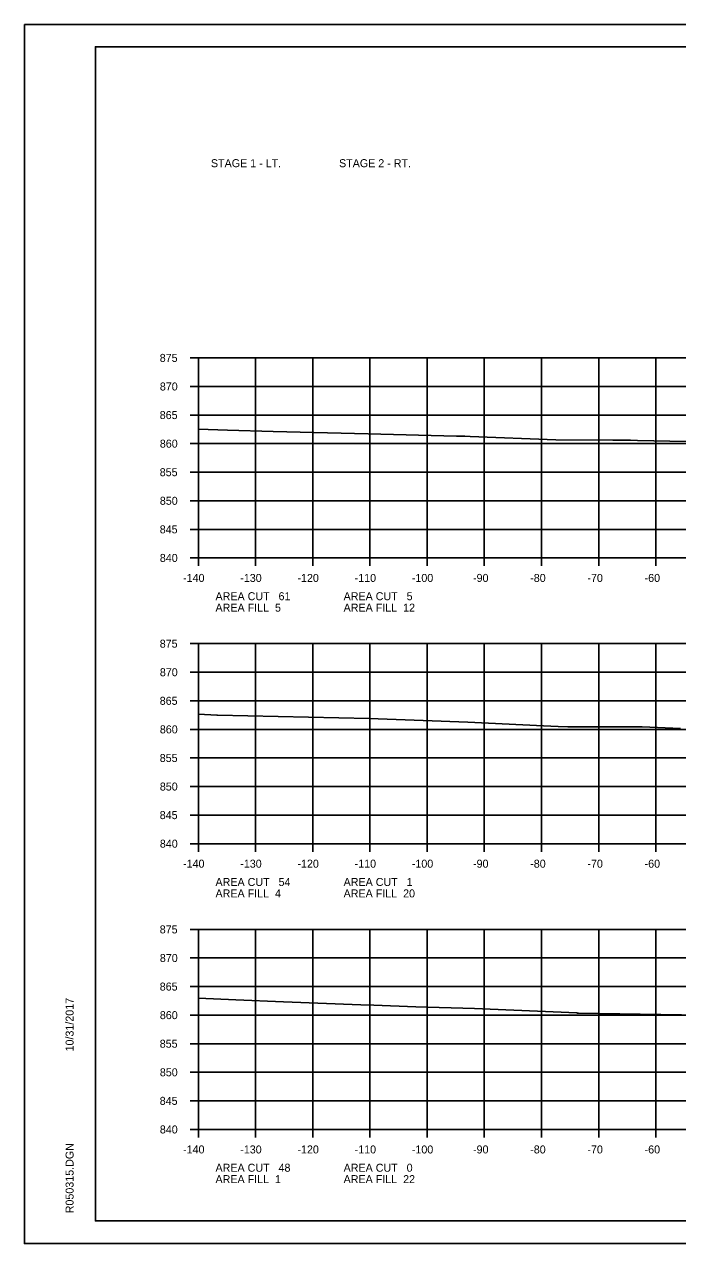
# Model space of a CAD drawing. Extents: x 1486524 to 1499135, y 326561 to 337924.
# Drawn here: x 1488812.5 to 1488926.7, y 328939.2 to 329152.6 of the extents above; entities that cross this region are included whole.
import ezdxf

# ---------------------------------------------------------------- set-up
doc = ezdxf.new("R2010")
doc.units = 0
for name, color, linetype in [('Default', 7, 'Continuous'), ('E_Const Align', 7, 'Continuous'), ('E_Const Align Station', 7, 'Continuous'), ('E_Ownership Information', 7, 'Continuous'), ('E_Property Line', 7, 'Continuous'), ('E_Quarter Calls', 7, 'Continuous'), ('E_Tract Number', 7, 'Continuous')]:
    doc.layers.add(name, color=color, linetype=linetype)

msp = doc.modelspace()

# ---------------------------------------------------------------- linework, layer by layer
at = {"layer": 'E_Const Align'}
for p, q in [((1488841.49, 329094.2), (1488842.89, 329094.2)), ((1488842.89, 329059.2), (1488842.89, 329094.2)), ((1488841.49, 329089.2), (1488842.89, 329089.2)), ((1488841.49, 329084.2), (1488842.89, 329084.2)), ((1488841.49, 329079.2), (1488842.89, 329079.2)), ((1488841.49, 329074.2), (1488842.89, 329074.2)), ((1488841.49, 329069.2), (1488842.89, 329069.2)), ((1488841.49, 329064.2), (1488842.89, 329064.2)), ((1488841.49, 329059.2), (1488842.89, 329059.2)), ((1488842.89, 329059.2), (1489122.89, 329059.2)), ((1488842.89, 329057.8), (1488842.89, 329059.2)), ((1488852.89, 329057.8), (1488852.89, 329059.2)), ((1488862.89, 329057.8), (1488862.89, 329059.2)), ((1488872.89, 329057.8), (1488872.89, 329059.2)), ((1488882.89, 329057.8), (1488882.89, 329059.2)), ((1488892.89, 329057.8), (1488892.89, 329059.2)), ((1488902.89, 329057.8), (1488902.89, 329059.2)), ((1488912.89, 329057.8), (1488912.89, 329059.2)), ((1488922.89, 329057.8), (1488922.89, 329059.2)), ((1488841.49, 329044.2), (1488842.89, 329044.2)), ((1488842.89, 329009.2), (1488842.89, 329044.2)), ((1488841.49, 329039.2), (1488842.89, 329039.2)), ((1488841.49, 329034.2), (1488842.89, 329034.2)), ((1488841.49, 329029.2), (1488842.89, 329029.2)), ((1488841.49, 329024.2), (1488842.89, 329024.2)), ((1488841.49, 329019.2), (1488842.89, 329019.2)), ((1488841.49, 329014.2), (1488842.89, 329014.2)), ((1488841.49, 329009.2), (1488842.89, 329009.2)), ((1488842.89, 329009.2), (1489122.89, 329009.2)), ((1488842.89, 329007.8), (1488842.89, 329009.2)), ((1488852.89, 329007.8), (1488852.89, 329009.2)), ((1488862.89, 329007.8), (1488862.89, 329009.2)), ((1488872.89, 329007.8), (1488872.89, 329009.2)), ((1488882.89, 329007.8), (1488882.89, 329009.2)), ((1488892.89, 329007.8), (1488892.89, 329009.2)), ((1488902.89, 329007.8), (1488902.89, 329009.2)), ((1488912.89, 329007.8), (1488912.89, 329009.2)), ((1488922.89, 329007.8), (1488922.89, 329009.2)), ((1488841.49, 328994.2), (1488842.89, 328994.2)), ((1488842.89, 328959.2), (1488842.89, 328994.2)), ((1488841.49, 328989.2), (1488842.89, 328989.2)), ((1488841.49, 328984.2), (1488842.89, 328984.2)), ((1488841.49, 328979.2), (1488842.89, 328979.2)), ((1488841.49, 328974.2), (1488842.89, 328974.2)), ((1488841.49, 328969.2), (1488842.89, 328969.2)), ((1488841.49, 328964.2), (1488842.89, 328964.2)), ((1488841.49, 328959.2), (1488842.89, 328959.2)), ((1488842.89, 328959.2), (1489122.89, 328959.2)), ((1488842.89, 328957.8), (1488842.89, 328959.2)), ((1488852.89, 328957.8), (1488852.89, 328959.2)), ((1488862.89, 328957.8), (1488862.89, 328959.2)), ((1488872.89, 328957.8), (1488872.89, 328959.2)), ((1488882.89, 328957.8), (1488882.89, 328959.2)), ((1488892.89, 328957.8), (1488892.89, 328959.2)), ((1488902.89, 328957.8), (1488902.89, 328959.2)), ((1488912.89, 328957.8), (1488912.89, 328959.2)), ((1488922.89, 328957.8), (1488922.89, 328959.2))]:
    msp.add_line(p, q, dxfattribs=at)
at = {"layer": 'E_Ownership Information'}
for p, q in [((1488842.89, 329094.2), (1489122.89, 329094.2)), ((1488842.89, 329059.2), (1488842.89, 329094.2)), ((1488852.89, 329059.2), (1488852.89, 329094.2)), ((1488862.89, 329059.2), (1488862.89, 329094.2)), ((1488872.89, 329059.2), (1488872.89, 329094.2)), ((1488882.89, 329059.2), (1488882.89, 329094.2)), ((1488892.89, 329059.2), (1488892.89, 329094.2)), ((1488902.89, 329059.2), (1488902.89, 329094.2)), ((1488912.89, 329059.2), (1488912.89, 329094.2)), ((1488922.89, 329059.2), (1488922.89, 329094.2)), ((1488842.89, 329089.2), (1489122.89, 329089.2)), ((1488842.89, 329084.2), (1489122.89, 329084.2)), ((1488842.89, 329079.2), (1489122.89, 329079.2)), ((1488842.89, 329074.2), (1489122.89, 329074.2)), ((1488842.89, 329069.2), (1489122.89, 329069.2)), ((1488842.89, 329064.2), (1489122.89, 329064.2)), ((1488842.89, 329059.2), (1489122.89, 329059.2)), ((1488842.89, 329044.2), (1489122.89, 329044.2)), ((1488842.89, 329009.2), (1488842.89, 329044.2)), ((1488852.89, 329009.2), (1488852.89, 329044.2)), ((1488862.89, 329009.2), (1488862.89, 329044.2)), ((1488872.89, 329009.2), (1488872.89, 329044.2)), ((1488882.89, 329009.2), (1488882.89, 329044.2)), ((1488892.89, 329009.2), (1488892.89, 329044.2)), ((1488902.89, 329009.2), (1488902.89, 329044.2)), ((1488912.89, 329009.2), (1488912.89, 329044.2)), ((1488922.89, 329009.2), (1488922.89, 329044.2)), ((1488842.89, 329039.2), (1489122.89, 329039.2)), ((1488842.89, 329034.2), (1489122.89, 329034.2)), ((1488842.89, 329029.2), (1489122.89, 329029.2)), ((1488842.89, 329024.2), (1489122.89, 329024.2)), ((1488842.89, 329019.2), (1489122.89, 329019.2)), ((1488842.89, 329014.2), (1489122.89, 329014.2)), ((1488842.89, 329009.2), (1489122.89, 329009.2)), ((1488842.89, 328994.2), (1489122.89, 328994.2)), ((1488842.89, 328959.2), (1488842.89, 328994.2)), ((1488852.89, 328959.2), (1488852.89, 328994.2)), ((1488862.89, 328959.2), (1488862.89, 328994.2)), ((1488872.89, 328959.2), (1488872.89, 328994.2)), ((1488882.89, 328959.2), (1488882.89, 328994.2)), ((1488892.89, 328959.2), (1488892.89, 328994.2)), ((1488902.89, 328959.2), (1488902.89, 328994.2)), ((1488912.89, 328959.2), (1488912.89, 328994.2)), ((1488922.89, 328959.2), (1488922.89, 328994.2)), ((1488842.89, 328989.2), (1489122.89, 328989.2)), ((1488842.89, 328984.2), (1489122.89, 328984.2)), ((1488842.89, 328979.2), (1489122.89, 328979.2)), ((1488842.89, 328974.2), (1489122.89, 328974.2)), ((1488842.89, 328969.2), (1489122.89, 328969.2)), ((1488842.89, 328964.2), (1489122.89, 328964.2)), ((1488842.89, 328959.2), (1489122.89, 328959.2))]:
    msp.add_line(p, q, dxfattribs=at)
at = {"layer": 'E_Property Line'}
for p, q in [((1488824.89, 329148.66), (1489141.07, 329148.66)), ((1488824.89, 328943.2), (1488824.89, 329148.66)), ((1488824.89, 328943.2), (1488824.89, 328943.2)), ((1489141.07, 328943.2), (1488824.89, 328943.2))]:
    msp.add_line(p, q, dxfattribs=at)
at = {"layer": 'E_Quarter Calls'}
for p, q in [((1488812.48, 329152.56), (1489145.82, 329152.56)), ((1488812.48, 328939.23), (1489145.82, 328939.23))]:
    msp.add_line(p, q, dxfattribs=at)
for points in [[(1488812.48, 329152.56), (1489145.82, 329152.56), (1489145.82, 328939.22), (1488812.48, 328939.22)], [(1489058.81, 329148.66), (1489058.81, 329138.78), (1489094.54, 329138.78), (1489094.54, 329135.86), (1489117.74, 329135.86), (1489117.74, 329111.53), (1489141.07, 329111.53), (1489141.07, 328943.2), (1488824.89, 328943.2), (1488824.89, 329148.66)]]:
    msp.add_lwpolyline(points, close=True, dxfattribs=at)
at = {"layer": 'E_Tract Number'}
for points in [[(1488842.89, 329081.72), (1488847.97, 329081.53), (1488855.96, 329081.34), (1488872.6, 329080.92), (1488888.01, 329080.53), (1488889.46, 329080.49), (1488890.44, 329080.45), (1488905.42, 329079.87), (1488915.35, 329079.8), (1488918.44, 329079.78), (1488919.69, 329079.74), (1488928.2, 329079.58)], [(1488842.89, 329031.84), (1488846.13, 329031.7), (1488846.21, 329031.69), (1488846.27, 329031.69), (1488872.77, 329031.09), (1488882.2, 329030.73), (1488889.99, 329030.44), (1488903.27, 329029.8), (1488905.83, 329029.68), (1488907.51, 329029.66), (1488920.48, 329029.62), (1488927.18, 329029.33)], [(1488842.89, 328982.15), (1488849.44, 328981.86), (1488857.77, 328981.55), (1488871.28, 328981.01), (1488873.56, 328980.94), (1488880.91, 328980.66), (1488891.18, 328980.36), (1488909.09, 328979.58), (1488909.21, 328979.57), (1488909.29, 328979.57), (1488909.34, 328979.57), (1488927.4, 328979.26)]]:
    msp.add_lwpolyline(points, dxfattribs=at)

# ---------------------------------------------------------------- texts
at = {"layer": 'Default'}
for s, p in [('STAGE 1 - LT.', (1488845.09, 329127.57)), ('STAGE 2 - RT.', (1488867.49, 329127.57))]:
    msp.add_text(s, height=1.4, dxfattribs=at).set_placement(p)
at = {"layer": 'E_Const Align Station'}
for s, p in [('875', (1488836.14, 329093.5)), ('870', (1488836.16, 329088.5)), ('865', (1488836.14, 329083.5)), ('860', (1488836.16, 329078.5)), ('855', (1488836.14, 329073.5)), ('850', (1488836.16, 329068.5)), ('845', (1488836.14, 329063.5)), ('840', (1488836.16, 329058.5)), ('-140', (1488840.22, 329055)), ('-130', (1488850.22, 329055)), ('-120', (1488860.22, 329055)), ('-110', (1488870.22, 329055)), ('-100', (1488880.22, 329055)), ('-90', (1488890.92, 329055)), ('-80', (1488900.92, 329055)), ('-70', (1488910.92, 329055)), ('-60', (1488920.92, 329055)), ('AREA CUT   61', (1488845.89, 329051.8)), ('AREA CUT   5', (1488868.29, 329051.8)), ('AREA FILL  5', (1488845.89, 329049.8)), ('AREA FILL  12', (1488868.29, 329049.8)), ('875', (1488836.14, 329043.5)), ('870', (1488836.16, 329038.5)), ('865', (1488836.14, 329033.5)), ('860', (1488836.16, 329028.5)), ('855', (1488836.14, 329023.5)), ('850', (1488836.16, 329018.5)), ('845', (1488836.14, 329013.5)), ('840', (1488836.16, 329008.5)), ('-140', (1488840.22, 329005)), ('-130', (1488850.22, 329005)), ('-120', (1488860.22, 329005)), ('-110', (1488870.22, 329005)), ('-100', (1488880.22, 329005)), ('-90', (1488890.92, 329005)), ('-80', (1488900.92, 329005)), ('-70', (1488910.92, 329005)), ('-60', (1488920.92, 329005)), ('AREA CUT   54', (1488845.89, 329001.8)), ('AREA CUT   1', (1488868.29, 329001.8)), ('AREA FILL  4', (1488845.89, 328999.8)), ('AREA FILL  20', (1488868.29, 328999.8)), ('875', (1488836.14, 328993.5)), ('870', (1488836.16, 328988.5)), ('865', (1488836.14, 328983.5)), ('860', (1488836.16, 328978.5)), ('855', (1488836.14, 328973.5)), ('850', (1488836.16, 328968.5)), ('845', (1488836.14, 328963.5)), ('840', (1488836.16, 328958.5)), ('-140', (1488840.22, 328955)), ('-130', (1488850.22, 328955)), ('-120', (1488860.22, 328955)), ('-110', (1488870.22, 328955)), ('-100', (1488880.22, 328955)), ('-90', (1488890.92, 328955)), ('-80', (1488900.92, 328955)), ('-70', (1488910.92, 328955)), ('-60', (1488920.92, 328955)), ('AREA CUT   48', (1488845.89, 328951.8)), ('AREA CUT   0', (1488868.29, 328951.8)), ('AREA FILL  1', (1488845.89, 328949.8)), ('AREA FILL  22', (1488868.29, 328949.8))]:
    msp.add_text(s, height=1.4, dxfattribs=at).set_placement(p)
at = {"layer": 'E_Property Line'}
for s, p in [('10/31/2017', (1488821.08, 328972.85)), ('R050315.DGN', (1488821.08, 328944.53))]:
    msp.add_text(s, height=1.4, rotation=90, dxfattribs=at).set_placement(p)

doc.saveas('drawing.dxf')
